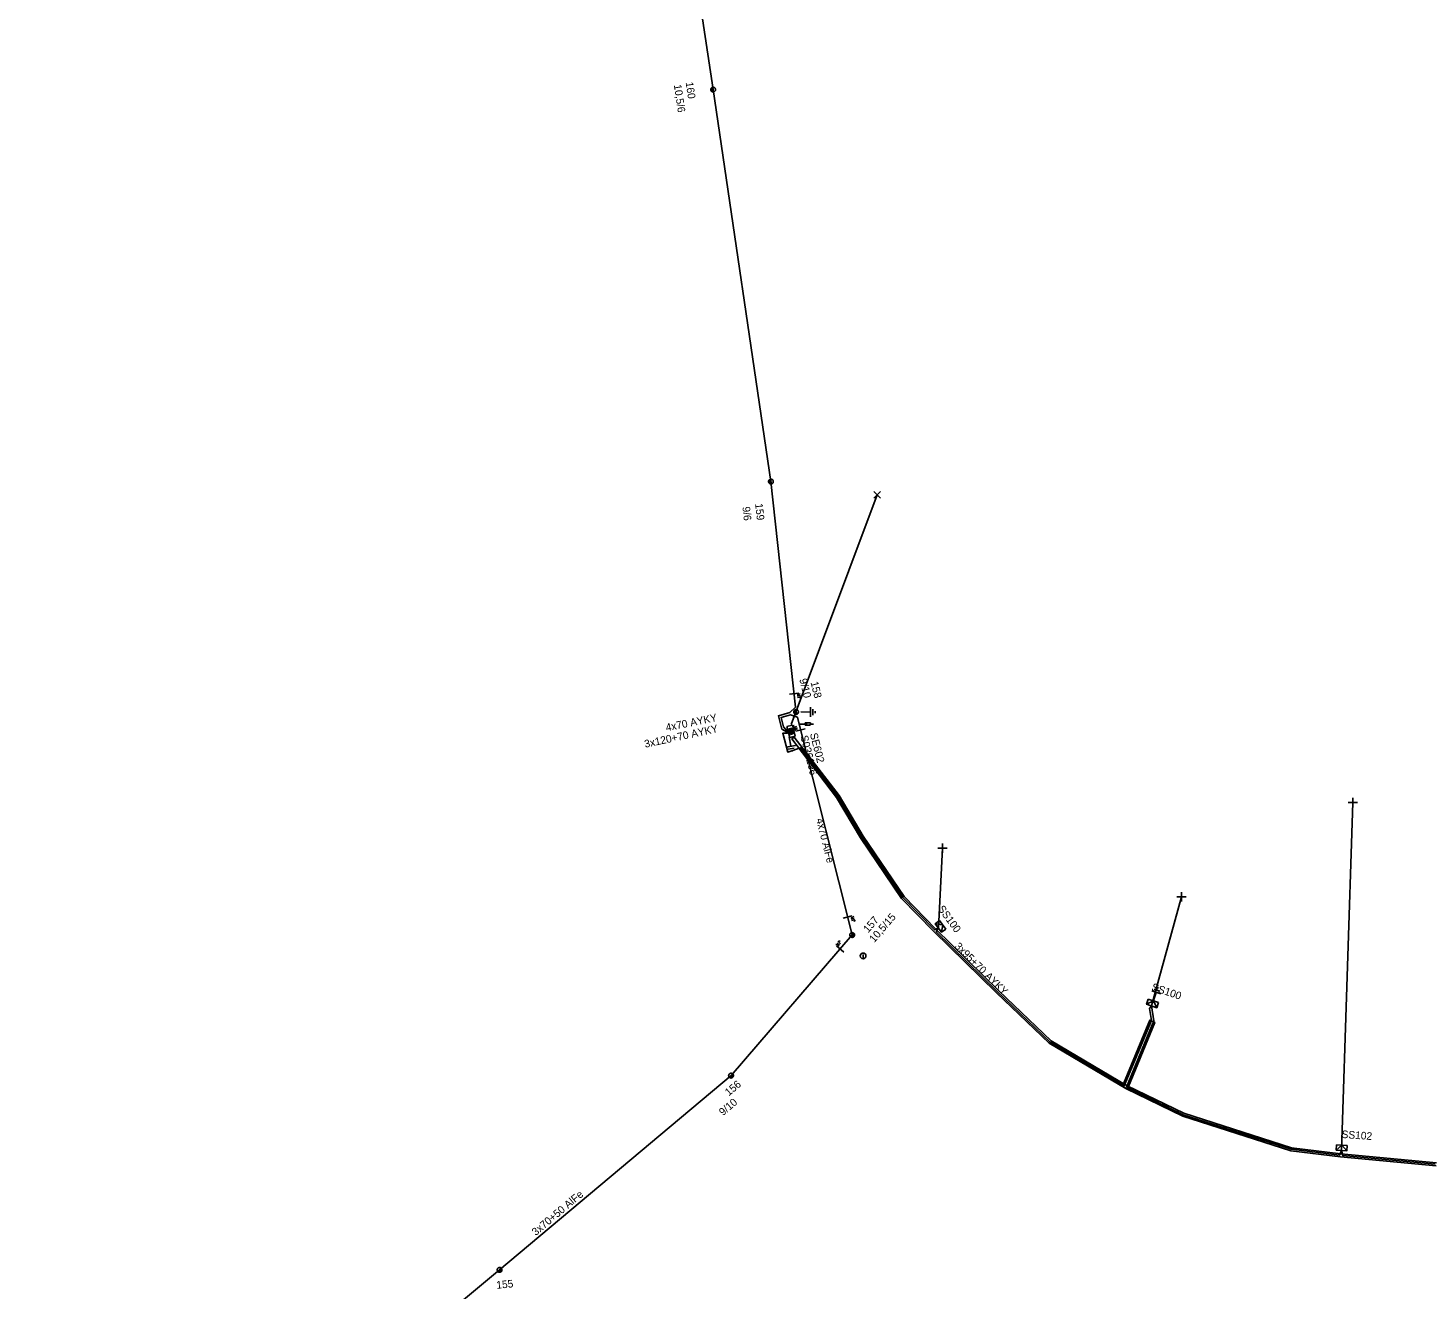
# Model space of a CAD drawing. Extents: x -748492 to -735633, y -1146251 to -1139940.
# Drawn here: x -740430.1 to -740246.3, y -1141977.6 to -1141812 of the extents above; entities that cross this region are included whole.
import ezdxf

# ---------------------------------------------------------------- set-up
doc = ezdxf.new("R2010")
doc.units = 0
for name, color, linetype in [('Vrstva 1', 7, 'Continuous'), ('Vrstva 10', 7, 'Continuous'), ('Vrstva 12', 7, 'Continuous'), ('Vrstva 13', 7, 'Continuous'), ('Vrstva 14', 7, 'Continuous'), ('Vrstva 15', 7, 'Continuous'), ('Vrstva 16', 7, 'Continuous'), ('Vrstva 18', 7, 'Continuous'), ('Vrstva 2', 7, 'Continuous'), ('Vrstva 20', 7, 'Continuous'), ('Vrstva 28', 7, 'Continuous'), ('Vrstva 29', 7, 'Continuous'), ('Vrstva 30', 7, 'Continuous'), ('Vrstva 31', 7, 'Continuous'), ('Vrstva 33', 7, 'Continuous'), ('Vrstva 34', 7, 'Continuous'), ('Vrstva 36', 7, 'Continuous'), ('Vrstva 5', 7, 'Continuous'), ('Vrstva 59', 7, 'Continuous'), ('Vrstva 6', 7, 'Continuous'), ('Vrstva 8', 7, 'Continuous'), ('Vrstva 9', 7, 'Continuous')]:
    doc.layers.add(name, color=color, linetype=linetype)

# ---------------------------------------------------------------- blocks, each defined once
blk = doc.blocks.new('NN440')
at = {"layer": 'Vrstva 2'}
for points in [[(0.63, 0), (0.63, 0.06), (0.62, 0.13), (0.6, 0.19), (0.58, 0.25), (0.55, 0.31), (0.51, 0.37), (0.47, 0.42), (0.42, 0.46), (0.37, 0.51), (0.32, 0.54), (0.26, 0.57), (0.2, 0.59), (0.13, 0.61), (0.07, 0.62), (0, 0.63), (-0.06, 0.62), (-0.13, 0.61), (-0.19, 0.59), (-0.26, 0.57), (-0.31, 0.54), (-0.37, 0.51), (-0.42, 0.46), (-0.47, 0.42), (-0.51, 0.37), (-0.54, 0.31), (-0.57, 0.25), (-0.6, 0.19), (-0.62, 0.13), (-0.63, 0.06), (-0.63, 0), (-0.63, -0.07), (-0.62, -0.14), (-0.6, -0.2), (-0.57, -0.26), (-0.54, -0.32), (-0.51, -0.37), (-0.47, -0.43), (-0.42, -0.47), (-0.37, -0.51), (-0.31, -0.55), (-0.26, -0.58), (-0.19, -0.6), (-0.13, -0.62), (-0.06, -0.63), (0, -0.63), (0.07, -0.63), (0.13, -0.62), (0.2, -0.6), (0.26, -0.58), (0.32, -0.55), (0.37, -0.51), (0.42, -0.47), (0.47, -0.43), (0.51, -0.37), (0.55, -0.32), (0.58, -0.26), (0.6, -0.2), (0.62, -0.14), (0.63, -0.07), (0.63, 0)], [(-0.63, 0), (0.63, 0)], [(-0.6, -0.18), (0.57, -0.18)], [(-0.51, -0.32), (0.5, -0.32)], [(-0.37, -0.47), (0.35, -0.47)]]:
    blk.add_lwpolyline(points, dxfattribs=at)
blk = doc.blocks.new('NN840')
at = {"layer": 'Vrstva 15'}
for points in [[(0, 0.62), (0, -0.63)], [(-0.75, -0.71), (-0.75, -0.66)], [(-0.73, -0.76), (-0.75, -0.71)], [(-0.66, -0.8), (-0.73, -0.76)], [(-0.63, -0.8), (-0.66, -0.8)], [(-0.56, -0.76), (-0.63, -0.8)], [(-0.54, -0.71), (-0.56, -0.76)], [(-0.54, -0.38), (-0.54, -0.71)], [(-0.33, -0.38), (-0.33, -0.8)], [(-0.33, -0.64), (-0.13, -0.38)], [(-0.26, -0.56), (-0.09, -0.8)]]:
    blk.add_lwpolyline(points, dxfattribs=at)
blk = doc.blocks.new('NN770')
at = {"layer": 'Vrstva 10'}
for p, q in [((0, 0.19), (0, 0.26)), ((0, -0.28), (0, 0.11))]:
    blk.add_line(p, q, dxfattribs=at)
blk.add_circle((0, -0.01), 0.375, dxfattribs=at)
blk = doc.blocks.new('NN800')
at = {"layer": 'Vrstva 1'}
for points in [[(-0.44, 0.44), (0.44, -0.44)], [(-0.44, -0.44), (0.44, 0.44)]]:
    blk.add_lwpolyline(points, dxfattribs=at)
blk = doc.blocks.new('NN820')
at = {"layer": 'Vrstva 13'}
for points in [[(0, 0), (0, -1.05)], [(-0.16, -0.81), (0.16, -0.81)], [(-0.16, -1.47), (-0.16, -0.81)], [(0.16, -1.47), (-0.16, -1.47)], [(0, -1.05), (-0.06, -0.93)], [(0, -1.05), (0.06, -0.93)], [(0, -1.47), (0, -1.87)], [(0.16, -0.81), (0.16, -1.47)]]:
    blk.add_lwpolyline(points, dxfattribs=at)
blk = doc.blocks.new('NN620')
at = {"layer": 'Vrstva 8'}
for points in [[(0.75, 0), (-0.75, 0)], [(-0.75, 0), (-0.75, -0.75)], [(0.75, -0.75), (0.75, 0)], [(-0.75, -0.75), (0.75, -0.75)], [(0.37, -0.18), (-0.38, -0.18)], [(-0.38, -0.18), (-0.38, -0.56)], [(-0.38, -0.56), (0.37, -0.56)], [(0.32, -0.23), (-0.33, -0.23)], [(-0.33, -0.23), (-0.33, -0.51)], [(-0.33, -0.51), (0.32, -0.51)], [(0.27, -0.27), (-0.28, -0.27)], [(-0.28, -0.27), (-0.28, -0.46)], [(-0.28, -0.46), (0.27, -0.46)], [(0.23, -0.32), (-0.23, -0.32)], [(-0.23, -0.32), (-0.23, -0.42)], [(-0.23, -0.42), (0.23, -0.42)], [(-0.19, -0.37), (0.19, -0.37)], [(0.23, -0.42), (0.23, -0.32)], [(0.27, -0.46), (0.27, -0.27)], [(0.32, -0.51), (0.32, -0.23)], [(0.37, -0.56), (0.37, -0.18)]]:
    blk.add_lwpolyline(points, dxfattribs=at)
blk = doc.blocks.new('NN630')
at = {"layer": 'Vrstva 9'}
for points in [[(0, -0.7), (-0.7, 0)], [(-0.7, -0.7), (-0.7, 0), (0.7, 0), (0.7, -0.7)], [(-0.7, -0.7), (0.7, -0.7)], [(0, -0.7), (0.7, 0)]]:
    blk.add_lwpolyline(points, dxfattribs=at)
blk = doc.blocks.new('NN810')
at = {"layer": 'Vrstva 14'}
for points in [[(0, -0.64), (0, -1.89)], [(0.63, -1.89), (-0.62, -1.89)], [(0.39, -2.2), (-0.4, -2.2)], [(0, -2.52), (-0.12, -2.52)], [(0.14, -2.52), (0, -2.52)]]:
    blk.add_lwpolyline(points, dxfattribs=at)

msp = doc.modelspace()

# ---------------------------------------------------------------- linework, layer by layer
at = {"layer": 'Vrstva 1'}
for points in [[(-740329.34, -1141901.13), (-740332.58, -1141871.5), (-740340.17, -1141820.04), (-740348.33, -1141765.76), (-740356.22, -1141711.98), (-740356.33, -1141711.26)], [(-740321.92, -1141931.02), (-740328.88, -1141903.33), (-740329.11, -1141902.42)], [(-740368.21, -1141974.98), (-740337.82, -1141949.48), (-740321.92, -1141931.02)], [(-740430.12, -1142027.32), (-740399.82, -1142001.33), (-740368.21, -1141974.98)]]:
    msp.add_lwpolyline(points, dxfattribs=at)
at = {"layer": 'Vrstva 20'}
msp.add_lwpolyline([(-740245.23, -1141961.34), (-740257.79, -1141960.16), (-740264.31, -1141959.34), (-740278.52, -1141954.8), (-740286.01, -1141951.18), (-740296.04, -1141945.23), (-740302.96, -1141938.63), (-740311.26, -1141930.5), (-740315.42, -1141926.23), (-740320.81, -1141918.28), (-740323.96, -1141912.95), (-740329.85, -1141905.29), (-740329.54, -1141905.04), (-740323.62, -1141912.73), (-740320.47, -1141918.06), (-740315.1, -1141925.97), (-740310.98, -1141930.22), (-740302.68, -1141938.35), (-740295.8, -1141944.91), (-740285.82, -1141950.82), (-740278.38, -1141954.42), (-740264.23, -1141958.94), (-740257.75, -1141959.76), (-740245.19, -1141960.94)], dxfattribs=at)
msp.add_lwpolyline([(-740285.65, -1141950.92), (-740286.3, -1141950.54), (-740282.82, -1141942.2), (-740282.19, -1141942.5)], close=True, dxfattribs=at)
at = {"layer": 'Vrstva 5'}
for points in [[(-740329.34, -1141901.13), (-740330.12, -1141901.83), (-740331.6, -1141902.25), (-740331.17, -1141903.98), (-740330.43, -1141904.41)], [(-740329.11, -1141902.42), (-740330.03, -1141902.11), (-740331.24, -1141902.46), (-740330.94, -1141903.68), (-740330.46, -1141904.28)], [(-740330.4, -1141904.54), (-740331.03, -1141904.54), (-740330.38, -1141907), (-740328.7, -1141906.46), (-740323.79, -1141912.84), (-740320.64, -1141918.17), (-740315.26, -1141926.1), (-740311.12, -1141930.36), (-740310.59, -1141930.1), (-740310.88, -1141930.59), (-740302.82, -1141938.49), (-740295.92, -1141945.07), (-740286.2, -1141950.83), (-740282.62, -1141942.23), (-740282.88, -1141940.66), (-740282.6, -1141940.34), (-740282.33, -1141942.31), (-740285.91, -1141951), (-740278.45, -1141954.61), (-740264.27, -1141959.14), (-740257.92, -1141959.94), (-740257.66, -1141959.3), (-740257.52, -1141959.98), (-740245.37, -1141961.12)]]:
    msp.add_lwpolyline(points, dxfattribs=at)
at = {"layer": 'Vrstva 59'}
for points in [[(-740329.93, -1141903.38), (-740318.63, -1141873.25)], [(-740257.66, -1141959.3), (-740256.19, -1141913.63)], [(-740310.59, -1141930.1), (-740310.06, -1141919.63)], [(-740282.6, -1141940.34), (-740278.69, -1141926)]]:
    msp.add_lwpolyline(points, dxfattribs=at)

# ---------------------------------------------------------------- block references
at = {"layer": 'Vrstva 13', "yscale": 0.5}
for p, xscale, rotation in [((-740340.17, -1141820.04), 0.5000000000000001, -81.60975558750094), ((-740332.58, -1141871.5), 0.5, -83.77025553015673), ((-740329.28, -1141901.74), 0.49999999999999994, -75.89011110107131), ((-740321.92, -1141931.02), 0.5, 49.26096385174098), ((-740337.82, -1141949.48), 0.5, 40.04748887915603), ((-740368.21, -1141974.98), 0.5, 43.280516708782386)]:
    msp.add_blockref('NN440', p, dxfattribs=dict(at, xscale=xscale, rotation=rotation))
at = {"layer": 'Vrstva 15'}
for p, rotation in [((-740329.28, -1141901.74), 89.47014168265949), ((-740330.3, -1141904.38), 10.257933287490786), ((-740282.6, -1141940.34), 161.45346943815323)]:
    msp.add_blockref('NN810', p, dxfattribs=dict(at, rotation=rotation))
at = {"layer": 'Vrstva 16', "rotation": 89.86079999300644}
msp.add_blockref('NN820', (-740328.88, -1141903.33), dxfattribs=at)
at = {"layer": 'Vrstva 18'}
for p, rotation in [((-740329.54, -1141899.33), 96.22974440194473), ((-740328.69, -1141904.09), -75.89011110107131), ((-740322.51, -1141928.67), 104.10988889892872), ((-740323.5, -1141932.85), -130.73903605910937)]:
    msp.add_blockref('NN840', p, dxfattribs=dict(at, rotation=rotation))
at = {"layer": 'Vrstva 28', "rotation": 104.10988889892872}
msp.add_blockref('NN620', (-740330.3, -1141904.38), dxfattribs=at)
at = {"layer": 'Vrstva 31'}
for p, rotation in [((-740310.59, -1141930.1), 126.29870826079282), ((-740282.6, -1141940.34), 161.45346943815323), ((-740257.66, -1141959.3), 176.0120973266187)]:
    msp.add_blockref('NN630', p, dxfattribs=dict(at, rotation=rotation))
at = {"layer": 'Vrstva 34'}
msp.add_blockref('NN800', (-740318.63, -1141873.25), dxfattribs=at)
for p, rotation in [((-740256.19, -1141913.63), 44.99999995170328), ((-740310.06, -1141919.63), 45), ((-740278.69, -1141926), 44.99999995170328)]:
    msp.add_blockref('NN800', p, dxfattribs=dict(at, rotation=rotation))
at = {"layer": 'Vrstva 36'}
msp.add_blockref('NN770', (-740320.49, -1141933.76), dxfattribs=at)

# ---------------------------------------------------------------- texts
at = {"layer": 'Vrstva 12'}
for s, rotation, p in [('10,5/6', 278.39, (-740345.33, -1141819.43)), ('9/6', 276.23, (-740336.33, -1141874.83)), ('9/10', 284.11, (-740328.86, -1141897.47)), ('10,5/15', 49.261, (-740319.02, -1141932.09)), ('9/10', 40.047, (-740338.89, -1141954.81))]:
    msp.add_text(s, height=1, rotation=rotation, dxfattribs=at).set_placement(p)
at = {"layer": 'Vrstva 14'}
for s, rotation, p in [('160', 278.39, (-740343.78, -1141819.1)), ('159', 276.23, (-740334.66, -1141874.41)), ('158', 284.11, (-740327.39, -1141897.86)), ('157', 49.261, (-740319.81, -1141930.8)), ('156', 40.047, (-740338.11, -1141952.21)), ('155', 5.189, (-740368.59, -1141977.47))]:
    msp.add_text(s, height=1, rotation=rotation, dxfattribs=at).set_placement(p)
at = {"layer": 'Vrstva 2'}
for s, rotation, p in [('4x70 AlFe', 284.11, (-740326.67, -1141915.82)), ('3x70+50 AlFe', 40.047, (-740363.46, -1141970.55))]:
    msp.add_text(s, height=1, rotation=rotation, dxfattribs=at).set_placement(p)
at = {"layer": 'Vrstva 29'}
msp.add_text('S036196', height=1, rotation=284.11, dxfattribs=at).set_placement((-740328.73, -1141904.94))
at = {"layer": 'Vrstva 30'}
msp.add_text('SE602', height=1, rotation=284.11, dxfattribs=at).set_placement((-740327.47, -1141904.62))
at = {"layer": 'Vrstva 33'}
for s, rotation, p in [('SS100', 306.299, (-740310.73, -1141927.58)), ('SS100', 341.453, (-740282.7, -1141938.26)), ('SS102', 356.012, (-740257.69, -1141957.66))]:
    msp.add_text(s, height=1, rotation=rotation, dxfattribs=at).set_placement(p)
at = {"layer": 'Vrstva 6'}
for s, rotation, p in [('3x120+70 AYKY', 12.204, (-740349.09, -1141906.45)), ('4x70 AYKY', 11.519, (-740346.29, -1141904.29)), ('3x95+70 AYKY', 315.368, (-740308.54, -1141932.59))]:
    msp.add_text(s, height=1, rotation=rotation, dxfattribs=at).set_placement(p)

doc.saveas('drawing.dxf')
